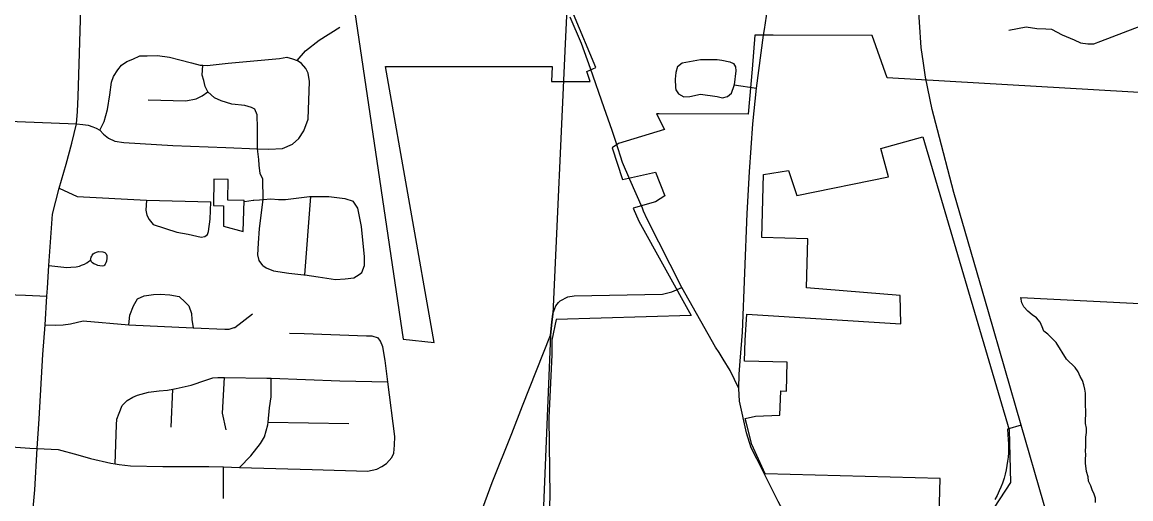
# Model space of a CAD drawing. Extents: x 1729596 to 1934326, y 644115 to 911751.
# Drawn here: x 1812555 to 1820031, y 752632 to 755846 of the extents above; entities that cross this region are included whole.
import ezdxf

# ---------------------------------------------------------------- set-up
doc = ezdxf.new("R2010")
doc.units = 0
for name, color, linetype in [('GM_X_City_Street', 7, 'Continuous'), ('GM_X_Corporation', 7, 'Continuous'), ('GM_X_County_Road', 7, 'Continuous'), ('GM_X_Interchange_Ramps', 7, 'Continuous'), ('GM_X_State_Route', 7, 'Continuous'), ('GM_X_Township', 7, 'Continuous')]:
    doc.layers.add(name, color=color, linetype=linetype)

msp = doc.modelspace()

# ---------------------------------------------------------------- linework, layer by layer
at = {"layer": 'GM_X_City_Street'}
for points in [[(1817559.5, 755797.1), (1817581.4, 755932.2), (1817597, 756053.4), (1817607.9, 756150), (1817627, 756438.9), (1817641.6, 756677.6), (1817646.9, 756847.2)], [(1812604.8, 752140.5), (1812631.8, 752594), (1812639.6, 752692.1), (1812655.2, 752971.6), (1812669.1, 753172.1), (1812694.3, 753605.3), (1812709, 753804.9), (1812722.1, 753999.3), (1812726.4, 754053.2), (1812734.2, 754205.9), (1812760.3, 754552.3), (1812803.7, 754727.7), (1812850.5, 754890), (1812888.7, 755031.5), (1812921.7, 755159.9), (1812926.9, 755244.1), (1812933, 755345.7), (1812940.8, 755638.3), (1812963.4, 756391.7)], [(1819207.6, 755793.5), (1819325.6, 755815.9), (1819397.7, 755804.1), (1819457.7, 755802.3), (1819495.8, 755798.4), (1819567.9, 755760.5), (1819648.1, 755726.7), (1819692.1, 755706.8), (1819740.2, 755700.9), (1819780.2, 755701.1), (1819828.2, 755717.3), (1820258.2, 755883), (1820358.2, 755913.4), (1820406.2, 755925.5), (1820444.2, 755927.7), (1820484.3, 755929.8), (1820615.9, 755920)], [(1814409.1, 755589), (1814464.3, 755654.2), (1814557.6, 755724.6), (1814697.2, 755812.3)], [(1813078, 755119.1), (1813108, 755175.8), (1813129.5, 755257.5), (1813145.4, 755355.5), (1813156.9, 755441.5), (1813171.7, 755479.3), (1813200.5, 755524.9), (1813225.1, 755556.5), (1813259.5, 755581.9), (1813301.8, 755597.2), (1813348.2, 755620.4), (1813398.2, 755619.5), (1813468.2, 755622.2), (1813547.9, 755610.7), (1813617.6, 755593.4), (1813697.1, 755571.9), (1813754.8, 755556.9), (1813772.9, 755555.8), (1813802.8, 755554), (1813943, 755569.5), (1814289.4, 755601.2), (1814339.6, 755610.3), (1814377.3, 755599.6), (1814409.1, 755589)], [(1814142.1, 754992.6), (1814218, 754989.2), (1814310.1, 754995.5), (1814376.6, 755024.4), (1814419.3, 755061.7), (1814454.2, 755113.2), (1814483.7, 755192.8), (1814492.5, 755447.2), (1814483.5, 755501.5), (1814468.1, 755533.8), (1814438.7, 755568.4), (1814409.1, 755589)], [(1816974.5, 755546.7), (1817005.9, 755572.7), (1817128.9, 755594.4), (1817241.3, 755595), (1817272.3, 755589.3), (1817326.6, 755579.7), (1817350.8, 755568.1), (1817366, 755546), (1817368.3, 755519.3), (1817357, 755423.7)], [(1814177.4, 754206.2), (1814152.2, 754240.3), (1814144.1, 754278.3), (1814147.7, 754357.2), (1814154.1, 754455.1), (1814180.2, 754650), (1814180.4, 754651.7), (1814176.8, 754787.6), (1814158.6, 754825.7), (1814152, 754882.2), (1814150.8, 754920.2), (1814142.1, 754992.6), (1814142.7, 755130.9), (1814140.4, 755221.1), (1814123.1, 755259.5), (1814101.4, 755271.9), (1814055.6, 755284.8), (1813967.8, 755294.4), (1813896.3, 755315.7), (1813852.7, 755336.6), (1813807.9, 755376.1), (1813788.1, 755411.9), (1813778.9, 755452.2), (1813767.6, 755488.5), (1813772.9, 755555.8)], [(1816560.1, 755034.3), (1816533.6, 755115.6), (1816480.4, 755269.2), (1816386.3, 755535.1)], [(1816974.5, 755546.7), (1816962, 755507.9), (1816959.1, 755462.4), (1816960.3, 755407), (1816963, 755389.4), (1816979.8, 755362.5), (1817016.2, 755343.4), (1817057.3, 755344.6), (1817129, 755362), (1817242.4, 755345.1), (1817277, 755337.3), (1817311.5, 755345.5), (1817339, 755368.1), (1817355.6, 755419.4)], [(1813404.6, 755322.7), (1813658.4, 755316.1), (1813728.6, 755328.8), (1813769, 755350.1), (1813807.9, 755376.1)], [(1817355.6, 755419.4), (1817357, 755423.7), (1817506.6, 755402.1)], [(1810591.9, 755266.1), (1810831.4, 755254.6), (1811837.2, 755206.4), (1812118.2, 755192.1), (1812921.7, 755159.9)], [(1812921.7, 755159.9), (1812964.3, 755155.6), (1812999.9, 755151.2), (1813032, 755141.7), (1813053.7, 755131.3), (1813078, 755119.1), (1813104, 755091.4), (1813137.8, 755065.3), (1813179.5, 755044.2), (1813239.3, 755035.1), (1813570.8, 755015), (1813928.4, 755000.5), (1814142.1, 754992.6)], [(1816737.1, 754591.6), (1816653, 754786.3)], [(1812803.7, 754727.7), (1812925.2, 754670.9), (1813393.8, 754645.1), (1813827.2, 754635.3)], [(1813393.8, 754645.1), (1813389.4, 754578.5), (1813394.6, 754545.8), (1813410.1, 754514.8), (1813437.6, 754482.1), (1813598.4, 754429.6), (1813673.2, 754417.6), (1813761, 754396.9), (1813785.9, 754401.2), (1813804, 754414.1), (1813811.7, 754435.7), (1813822, 754519.1), (1813827.2, 754635.3)], [(1814053.6, 754637.9), (1814112.8, 754646.9), (1814116.6, 754647)], [(1814116.6, 754647), (1814155.7, 754647.5), (1814180.2, 754650), (1814232, 754655.3), (1814282.7, 754649.9), (1814331.6, 754650.8), (1814492, 754671.5), (1814502, 754671.5), (1814621.9, 754671.1), (1814731.6, 754657.1), (1814787.2, 754640.1)], [(1814461.7, 754141.9), (1814502, 754671.5)], [(1814844.2, 754157.9), (1814863.1, 754205.7), (1814862.2, 754263.8), (1814842, 754468.7), (1814818.3, 754591.4), (1814787.2, 754640.1)], [(1812734.2, 754205.9), (1812856.3, 754192.2), (1812883.6, 754194.6), (1812918.3, 754197.1), (1812941.8, 754200.8), (1812955.4, 754207), (1812974, 754214.4), (1812990.1, 754224.3), (1813002.5, 754233), (1813015.5, 754241.2), (1813018.6, 754251.6), (1813019.8, 754261.5), (1813023.5, 754268.9), (1813027.2, 754276.4), (1813032.8, 754284.3), (1813039.4, 754288)], [(1813039.4, 754288), (1813040.9, 754288.7), (1813055.7, 754294.9), (1813070, 754300.7), (1813099.1, 754298.7), (1813111.4, 754293.7), (1813120.1, 754285), (1813125, 754272.6), (1813126.3, 754257.8), (1813125.4, 754246.2), (1813124.5, 754242.5), (1813122.6, 754234.3), (1813118.8, 754223.1), (1813115.1, 754214.4), (1813110.2, 754207), (1813105.2, 754203.3), (1813095.4, 754202), (1813079.2, 754203.3), (1813065.6, 754205.8), (1813050.8, 754212), (1813038.4, 754216.9), (1813029.4, 754223.9), (1813022.3, 754230.5), (1813017.8, 754241.1)], [(1814177.4, 754206.2), (1814199.1, 754189.8), (1814248.7, 754170.8), (1814352.4, 754154.9), (1814454.1, 754143), (1814461.7, 754141.9), (1814551.8, 754129.2), (1814667.4, 754111.1), (1814733.5, 754115.9), (1814791.6, 754122.8), (1814828, 754144.2), (1814844.2, 754157.9)], [(1811186.9, 753932.2), (1811286.2, 753964.2), (1811372.6, 753984.7), (1811442.9, 754003.4), (1811551.1, 754015.5), (1811662.8, 754017.3), (1811669.1, 754017.4), (1811841.1, 754022.2), (1812046.8, 754012.5), (1812072.9, 754010.8), (1812178.6, 754004.1), (1812380.9, 754012.4), (1812576.2, 754006.3), (1812722.1, 753999.3)], [(1816171.9, 753955.9), (1816181.8, 753967.4), (1816235.2, 753994.9), (1816276.6, 754001.5), (1816873.7, 754013), (1816934.8, 754027), (1817002.2, 754056.9)], [(1813274.2, 753805), (1813281.5, 753869.7), (1813304.7, 753933.4), (1813333.6, 753981), (1813378, 754000.2), (1813440.1, 754009.1), (1813486.1, 754012.3), (1813550, 754007.1), (1813613.8, 753996), (1813653.1, 753959.2), (1813678.6, 753932.6), (1813695.6, 753882.2), (1813698.8, 753842.1), (1813707.9, 753785.5)], [(1815929.7, 753258.7), (1816118, 753735.6), (1816126.1, 753823), (1816132.8, 753880.3), (1816152.9, 753934), (1816171.9, 753955.9)], [(1813984.3, 753787), (1813989.7, 753788.6), (1814107.3, 753878.7)], [(1812709, 753804.9), (1812781.1, 753804), (1812831.4, 753804.9), (1812881.8, 753811.8), (1812965.1, 753831.8), (1813274.2, 753805), (1813707.9, 753785.5), (1813921.5, 753775.9), (1813951.5, 753777.3), (1813984.3, 753787), (1813984.3, 753787)], [(1814356.8, 753749.9), (1814456.7, 753746.6), (1814457.1, 753746.5)], [(1814457.1, 753746.5), (1814876.3, 753732.4), (1814912.2, 753731.8), (1814955.9, 753716.9)], [(1815012.1, 752870), (1815046.8, 752911.5), (1815061.4, 752941.3), (1815066.4, 752993.3), (1815067.5, 753053.4), (1815021.2, 753421.8), (1815003.1, 753565.8), (1814986.8, 753658.2), (1814971.5, 753694.6), (1814955.9, 753716.9)], [(1813181, 752868.3), (1813191.8, 753131.7), (1813192.5, 753169.8), (1813209.2, 753209.5), (1813230.2, 753261.3), (1813262.8, 753294.8), (1813301.2, 753318.1), (1813333.5, 753331.5), (1813405.8, 753352.3), (1813478, 753361), (1813534, 753364), (1813570.2, 753371.7), (1813594.2, 753376.9), (1813694.6, 753399.1), (1813793.1, 753431.4), (1813841.4, 753448.6), (1813873.4, 753450), (1813919.4, 753449.4), (1814205.2, 753446), (1814233.2, 753445), (1814696.7, 753429), (1815021.2, 753421.8)], [(1813930.8, 753098.2), (1813905, 753210.9), (1813919.4, 753449.4)], [(1814020.1, 752844.2), (1814097.5, 752922.7), (1814161, 753005.8), (1814189.8, 753049.3), (1814211.3, 753131.1), (1814213.2, 753148.7), (1814223.4, 753245.2), (1814234.9, 753321.1), (1814233.2, 753445)], [(1813559.3, 753115), (1813570.2, 753371.7)], [(1815596.4, 751998.1), (1815563.8, 752186.2), (1815576.8, 752339.3), (1815723.5, 752743.2), (1815856.2, 753072.5), (1815929.7, 753258.7)], [(1814213.2, 753148.7), (1814757.3, 753141.2)], [(1812479.9, 752982.8), (1812606.6, 752973.3), (1812655.2, 752971.6), (1812796.7, 752964.6), (1812930.1, 752928), (1813015.6, 752904.4), (1813153, 752871.8), (1813181, 752868.3), (1813208.6, 752864.8), (1813208.9, 752864.8)], [(1813208.9, 752864.8), (1813284.6, 752855.4), (1813504.4, 752849.3), (1813814.3, 752849.7), (1813913.1, 752847.1), (1814020.1, 752844.2), (1814509.6, 752831), (1814883.2, 752818.2), (1814947.4, 752833.1), (1814979.7, 752850.5), (1815012.1, 752870)], [(1813912.4, 752635.5), (1813913.1, 752847.1)]]:
    msp.add_lwpolyline(points, dxfattribs=at)
at = {"layer": 'GM_X_Corporation'}
for points in [[(1814760.8, 756172.7), (1815125, 753710), (1815333.2, 753687.6), (1815005.5, 755546.9), (1816128, 755546.9), (1816123.2, 755446.8), (1816204.7, 755446.8), (1816385.7, 755446.8), (1816361.7, 755514.6), (1816424, 755539.8), (1816273.4, 755900.9)], [(1823023.8, 755201.7), (1818387, 755470.6), (1818286.8, 755757.5), (1817619.1, 755759.6), (1817495.9, 755759.6), (1817477.3, 755529.2), (1817450.1, 755226.7), (1816850.4, 755228.6), (1816831.3, 755228.8), (1816886.9, 755122.4), (1816575.9, 755028), (1816532.3, 754999.2), (1816602.9, 754785), (1816824.9, 754835.4), (1816889.3, 754675.9), (1816825.7, 754636.1), (1816675.5, 754593.1), (1816712.6, 754503.9), (1817065.7, 753868.6), (1816154.8, 753841.1), (1816126.9, 753701.5), (1816127.5, 753603.5), (1816105.6, 753178.4), (1816112.7, 752649.4), (1816105.4, 752470.7)], [(1818728.9, 752189), (1818745.9, 752769.4), (1817564.3, 752801), (1817474.1, 752998.8), (1817439.3, 753140.8), (1817430.5, 753174.7), (1817499, 753189.5), (1817663.8, 753196.1), (1817670.6, 753360), (1817708.6, 753358.9), (1817714.3, 753552.8), (1817424.9, 753561.3), (1817430, 753702.2), (1817441, 753876.9), (1818479.3, 753811.6), (1818475.7, 754003.7), (1817844, 754054.4), (1817853.7, 754385.7), (1817541.9, 754394.8), (1817554.3, 754819.7), (1817722.9, 754846.5), (1817777.8, 754677.9), (1818396.8, 754802.6), (1818345.9, 754993.8), (1818628.4, 755072.8), (1819209.3, 753096.9), (1819219.6, 752741.6), (1819109.1, 752574.8)], [(1819791.6, 752607.9), (1819791.6, 752636.1), (1819784.6, 752664.3), (1819770.5, 752692.5), (1819759.9, 752720.7), (1819745.8, 752752.4), (1819742.3, 752780.6), (1819731.8, 752815.8), (1819724.7, 752872.2), (1819724.7, 752900.4), (1819728.3, 752928.6), (1819724.7, 752956.8), (1819728.3, 752985), (1819728.3, 753016.8), (1819728.3, 753048.5), (1819731.8, 753080.2), (1819731.8, 753108.4), (1819724.8, 753140.1), (1819724.8, 753168.3), (1819728.3, 753200.1), (1819728.3, 753228.2), (1819724.8, 753260), (1819724.8, 753344.6), (1819721.3, 753372.8), (1819714.2, 753401), (1819703.7, 753429.2), (1819689.6, 753457.4), (1819675.5, 753489.1), (1819654.3, 753517.3), (1819598, 753573.7), (1819527.5, 753686.5), (1819471.1, 753742.9), (1819443, 753764), (1819432.4, 753792.2), (1819418.3, 753823.9), (1819393.6, 753852.1), (1819365.4, 753873.3), (1819337.2, 753897.9), (1819309.1, 753926.1), (1819295, 753954.3), (1819290, 753989.4), (1822675.9, 753818.4)]]:
    msp.add_lwpolyline(points, dxfattribs=at)
msp.add_lwpolyline([(1813846.1, 754609.2), (1813913.5, 754607.9), (1813911.6, 754471), (1814044.6, 754434.3), (1814052.9, 754643.9), (1813941.6, 754645.6), (1813944, 754785.6), (1813847.3, 754787.5)], close=True, dxfattribs=at)
at = {"layer": 'GM_X_County_Road'}
for points in [[(1816386.3, 755535.1), (1816327.4, 755701.6), (1816250.9, 755880.5)], [(1817840.1, 752266.6), (1817835.3, 752276.7), (1817653.1, 752613.3), (1817507.7, 752901.5), (1817471.2, 752977.1), (1817440.1, 753077.2), (1817392.4, 753291.4), (1817386.6, 753376.9), (1817389.3, 753473.4), (1817395.5, 753561.2), (1817412.9, 753756.2), (1817443.4, 754555.4), (1817460.2, 754836.9), (1817480.8, 755161.1), (1817506.6, 755402.1), (1817553.2, 755758.2), (1817559.5, 755797.1)], [(1816653, 754786.3), (1816603.8, 754900.2), (1816560.1, 755034.3)], [(1817386.6, 753376.9), (1817328.1, 753497), (1817281.9, 753575), (1817253.8, 753619), (1817229.1, 753654.2), (1817002.2, 754056.9), (1816769.5, 754517.7), (1816745.5, 754572.1), (1816737.1, 754591.6)]]:
    msp.add_lwpolyline(points, dxfattribs=at)
at = {"layer": 'GM_X_Interchange_Ramps'}
msp.add_lwpolyline([(1819291.6, 753129.2), (1819199.7, 753102.7), (1819203.7, 753029.4), (1819205.2, 753003), (1819205.7, 752974.3), (1819204.9, 752942.8), (1819202.8, 752912.2), (1819200, 752886.7), (1819195.6, 752857.1), (1819190.1, 752828), (1819182.9, 752797.7), (1819175.5, 752771.5), (1819164.6, 752738.1), (1819154, 752710.2), (1819143.3, 752685.2), (1819129.3, 752655.8), (1819114.3, 752627.8)], dxfattribs=at)
at = {"layer": 'GM_X_State_Route'}
for points in [[(1818632.4, 755569.4), (1818617.2, 755675.5), (1818594.3, 756019.2), (1818582.9, 756311.4), (1818588.7, 756463)], [(1819662.5, 751849), (1819441, 752607.8), (1819291.6, 753129.2), (1819071.2, 753894.1), (1818836.8, 754697), (1818726.1, 755119.7), (1818691.7, 755257.2), (1818645.9, 755474.9), (1818632.4, 755569.4)]]:
    msp.add_lwpolyline(points, dxfattribs=at)
at = {"layer": 'GM_X_Township'}
msp.add_lwpolyline([(1816579.8, 764185.6), (1816511.6, 762593.6), (1816503.9, 762413.3), (1816467, 761552), (1816351.5, 758855.3), (1816320.6, 758132.9), (1816304.2, 757749), (1816287.8, 757367.3), (1816247, 756413.3), (1816228.6, 755985), (1816226.5, 755936.1), (1816215.7, 755699.8), (1816132.7, 753880.3), (1816126.1, 753823), (1816118, 753735.6), (1816045.3, 751981.4), (1815895.5, 748206), (1815879.3, 747871.6), (1815796.2, 746156.8)], dxfattribs=at)

doc.saveas('drawing.dxf')
